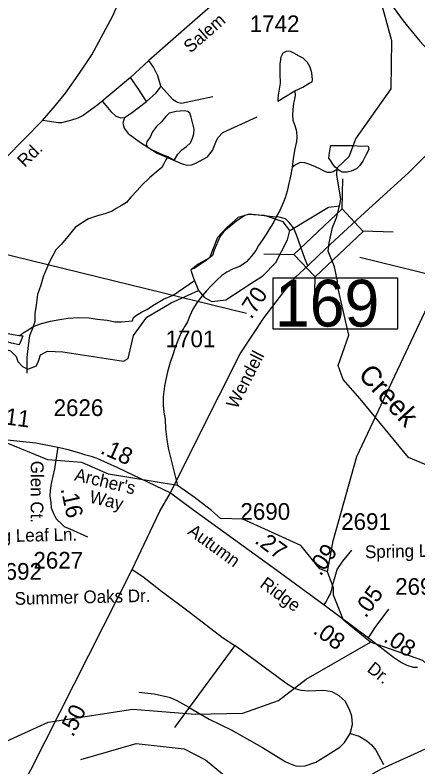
# Model space of a CAD drawing. Extents: x 2169602 to 2449496, y 721995 to 810662.
# Drawn here: x 2430955 to 2433971, y 776836 to 782463 of the extents above; entities that cross this region are included whole.
import ezdxf

# ---------------------------------------------------------------- set-up
doc = ezdxf.new("R2010")
doc.units = 0
doc.layers.add('Default', color=7, linetype='Continuous')

msp = doc.modelspace()

# ---------------------------------------------------------------- linework, layer by layer
at = {"layer": 'Default'}
for p, q in [((2433403.7, 781011.4), (2433409.7, 781237.7)), ((2433559.4, 780847.1), (2433785.6, 780841)), ((2430520, 780764.2), (2432686.9, 780231.6)), ((2432816.8, 780677.3), (2433043.1, 780671.2)), ((2433535.9, 780651.4), (2435702.8, 780118.7)), ((2433196.3, 780276.8), (2433202.4, 780503.1)), ((2433269.9, 778048.3), (2433602, 777803.3)), ((2432600, 777746), (2432258.8, 777279.7)), ((2432258.8, 777279.7), (2432149.6, 777131.8))]:
    msp.add_line(p, q, dxfattribs=at)
for points in [[(2431160.7, 781673.9), (2431256.2, 781783), (2431333.6, 781878.6), (2431426.8, 782012.8), (2431530.4, 782165.5), (2431687.8, 782457.5), (2431792.8, 782701.7), (2431888.6, 782975.4), (2431984.4, 783338.2), (2432169.2, 783997.6), (2432365.4, 784691.2), (2432484.1, 785120.1), (2432540.2, 785388.7), (2432662.1, 785816.9)], [(2433384.3, 781034.1), (2433393.6, 781086.2), (2433363.5, 781266.6), (2433367.5, 781320.8), (2433457.3, 781403.3), (2433506.3, 781536.8), (2433770.2, 781911.9), (2433776.3, 782269.3), (2433699.2, 782553), (2433472.2, 782859.4), (2433218.2, 783409.1), (2433123.8, 783565.1), (2433092.3, 783582.2), (2433003.6, 783598.3), (2432987, 783656.3), (2433011.9, 783768.3), (2433015.2, 783865.9), (2433045.3, 784347.5), (2432957, 784540.2), (2432960.9, 784617.9), (2432968.4, 784688.4), (2433035.8, 784764.3)], [(2433515.2, 783500.5), (2433358.2, 783343.6), (2432969.2, 783002.4), (2432514.2, 782611.1), (2432282.2, 782406.4), (2431956.9, 782122), (2431820.4, 781994.6), (2431574.1, 781791.1), (2431465.5, 781712.5), (2431424.6, 781692), (2431370, 781673.9), (2431304, 781655.7), (2431279.8, 781657), (2431160.7, 781673.9)], [(2433747, 782577), (2433859.7, 782418.7), (2433984.8, 782267.3), (2434112.2, 782130.1), (2434243.2, 781998.9), (2434500.7, 781746.5), (2434757.7, 781489.8), (2434899.2, 781358.6), (2435196.7, 781070.7), (2435241.6, 781095.3), (2435352.1, 781083), (2435405.4, 781099.4), (2435376.9, 781164.8), (2435409.7, 781254.9), (2435458.3, 781262.2), (2438548.9, 780674.4)], [(2433049.2, 781895.2), (2433108.6, 781923.6), (2433156.4, 781952.1), (2433178.4, 781962.1), (2433182.3, 781978.1), (2433177.7, 782029.9), (2433165.6, 782074), (2433145.3, 782107.9), (2433113.2, 782139.5), (2433083, 782155.4), (2433042.8, 782176.9), (2433016.8, 782191), (2432989.1, 782192.7), (2432959, 782178.2), (2432945, 782148.3), (2432937.6, 782096.2), (2432938, 782022.4), (2432938.7, 781952.1), (2432930.9, 781894.5), (2432924.9, 781864.1), (2432921.2, 781832.2), (2432921.6, 781818.4), (2432979.1, 781852.7), (2433049.2, 781895.2)], [(2432045.6, 781930.9), (2432025.1, 782008.3), (2431991, 782072), (2431956.9, 782122)], [(2431938.7, 781817.2), (2431881.8, 781905.9), (2431820.4, 781994.6)], [(2431938.7, 781817.2), (2432011.5, 781880.9), (2432036.5, 781912.7), (2432045.6, 781930.9)], [(2432045.6, 781930.9), (2432134.3, 781833.1), (2432170.7, 781810.3), (2432200.3, 781803.5), (2432436.9, 781853.6)], [(2433049.2, 781895.2), (2433053.3, 781861.3), (2433047.3, 781833), (2433039.7, 781803), (2433033.8, 781755.2), (2433032.2, 781714.8), (2433034.4, 781677.2), (2433048.8, 781635.3), (2433063.1, 781593.4), (2433065.4, 781549.2), (2433061.5, 781517.4), (2433049.8, 781463.1), (2433036.3, 781389.4), (2433028.7, 781321.1)], [(2431611.1, 781817.2), (2431672.5, 781742.1), (2431708.9, 781705.7), (2431747.6, 781694.3), (2431774.9, 781696.6)], [(2431774.9, 781696.6), (2431824.9, 781728.4), (2431938.7, 781817.2)], [(2432098.8, 781404.8), (2432116.6, 781394.8), (2432139, 781383), (2432148.8, 781379), (2432174.6, 781421.3), (2432204.2, 781455.4), (2432238.2, 781479.5), (2432268.1, 781507.8), (2432283.5, 781542), (2432293.6, 781574.2), (2432295.2, 781610), (2432286.8, 781647.8), (2432274.5, 781699.9), (2432262.6, 781729.7), (2432248.4, 781741.6), (2432222.2, 781745.5), (2432160.3, 781741.1), (2432108.6, 781728.7), (2432084.6, 781704.7), (2432050.6, 781664.4), (2432013.3, 781628.3), (2431985.2, 781587.9), (2431965.7, 781549.9), (2431952.1, 781529.6), (2431941.9, 781513.7), (2431936.4, 781493.5), (2431946, 781477.8), (2431976.3, 781455.7), (2432050.8, 781422.2), (2432084.4, 781410.6), (2432098.8, 781404.8)], [(2431774.9, 781696.6), (2431761.2, 781653.4), (2431772.6, 781617), (2431802.2, 781576), (2431893.2, 781510.1), (2432018.3, 781428.2), (2432207.1, 781348.5), (2432243.5, 781339.4), (2432275.4, 781341.7), (2432309.5, 781355.4), (2432395.9, 781400.9), (2432432.3, 781448.6), (2432457.4, 781512.3), (2432473.3, 781544.2), (2432509.7, 781582.9), (2432766.7, 781701.1)], [(2430300.8, 780861.7), (2430587.4, 781125.6), (2430885.4, 781394), (2431160.7, 781673.9)], [(2433316.6, 780748.9), (2433603.2, 781012.8), (2433901.2, 781281.2), (2434176.5, 781561)], [(2433371.1, 781309.5), (2433352.5, 781325.3), (2433332.8, 781347.4), (2433318.4, 781373.1), (2433304.3, 781391.1), (2433309.8, 781431.2), (2433313.7, 781463), (2433319.4, 781487.3), (2433407.6, 781487.8), (2433487.6, 781486.2), (2433543.6, 781482.7), (2433583.3, 781484.8), (2433599.3, 781481.1), (2433603.4, 781457), (2433581.9, 781414.8), (2433558.1, 781368.9), (2433534.5, 781334.7), (2433510.5, 781312.4), (2433471, 781294.1), (2433440.6, 781286.1), (2433404.9, 781287.8), (2433373, 781305.6), (2433371.1, 781309.5)], [(2432098.8, 781404.8), (2432084.6, 781378.5), (2432068.8, 781350.5), (2432053.2, 781322.5), (2432011.4, 781288.2), (2431961.8, 781245.8), (2431906.4, 781193.4), (2431868.3, 781149.2), (2431823, 781100.9), (2431789.1, 781060.6), (2431751.4, 781036.7), (2431713.3, 781014.4), (2431681.9, 780996.1), (2431627.3, 780975.5), (2431572, 780961.2), (2431506.2, 780938.7), (2431460.6, 780910.7), (2431404.5, 780872.1), (2431349.3, 780805.8), (2431299.7, 780745.5), (2431261.5, 780705.1), (2431238.4, 780663.1), (2431210.5, 780611), (2431190.6, 780562.8), (2431167, 780502.8), (2431147.7, 780442.4), (2431124.1, 780372.6), (2431112.9, 780292.3), (2431103, 780230.1), (2431103.6, 780170.4), (2431086, 780118.3), (2431063.9, 780062), (2431052.8, 779989.9), (2431043.4, 779900), (2431044, 779822), (2431042.7, 779783.8)], [(2433371.1, 781309.5), (2433357, 781301.5), (2433336.7, 781289.2), (2433319, 781285), (2433294.6, 781285), (2433264.9, 781296.8), (2433240.7, 781310.6), (2433204.6, 781328.2), (2433162.6, 781343.9), (2433124.4, 781357.7), (2433088.8, 781359.5), (2433054.7, 781341.5), (2433028.7, 781321.1)], [(2433028.7, 781321.1), (2433017.2, 781257.2), (2433005.7, 781202.9), (2432992.2, 781144.9), (2432978.4, 781095.1), (2432962.6, 781056.9), (2432937.2, 781000.7), (2432913.6, 780958.4), (2432889.9, 780910.5), (2432856, 780856), (2432832.4, 780818.2), (2432806.4, 780779.9), (2432776.9, 780737.8), (2432757.2, 780701.4), (2432723.8, 780655.3), (2432687.9, 780616.9), (2432638, 780580.6), (2432588.4, 780562.6), (2432540.6, 780538.2), (2432502.9, 780513.9), (2432466.6, 780479.6), (2432425, 780439.3), (2432387.3, 780399.1), (2432355.9, 780362.9), (2432316.1, 780308.4), (2432286.4, 780262.2), (2432262.8, 780212.3), (2432247.4, 780168.4), (2432227.1, 780134.1), (2432207.4, 780100.1), (2432186.1, 780058), (2432170.1, 780015.8), (2432152.3, 779967.7), (2432137.1, 779919.3), (2432117.2, 779863.5), (2432097.3, 779793.5), (2432084.2, 779735.1), (2432074.2, 779685.1), (2432065.1, 779605.3), (2432063.3, 779543.1), (2432070.1, 779491.4), (2432078.1, 779435.4), (2432082.6, 779365.4), (2432091.4, 779287.4), (2432101.6, 779221.3), (2432172, 778941.5)], [(2433295.3, 778295.7), (2433237.3, 778319.9), (2433094.4, 778493.4), (2432659.5, 778689.2), (2432493.4, 778695.9), (2432426.3, 778756.3), (2432297.3, 778854.6), (2432172, 778941.5), (2431654.3, 779026.7), (2431454.1, 779114.1), (2431200.3, 779133.4), (2430884.9, 779264.2), (2430523.4, 779702.8), (2430396.5, 779849), (2430358, 779952.9), (2430438.8, 780179.9), (2430354.1, 780549), (2430354.1, 780583.9), (2430330, 780691), (2430284.3, 780807.6), (2430290.6, 780870.5), (2430315.6, 780987.1), (2430347, 781065.5), (2430368.4, 781147)], [(2433011.1, 780851.4), (2433301.2, 781026), (2433384.3, 781034.1)], [(2436311.1, 778182.9), (2436253.1, 778207.1), (2436110.2, 778380.6), (2435675.3, 778576.4), (2435509.2, 778583), (2435442.1, 778643.5), (2435313.1, 778741.8), (2435187.9, 778828.7), (2434670.1, 778913.9), (2434469.9, 779001.3), (2434216.1, 779020.5), (2433900.7, 779151.4), (2433539.2, 779590), (2433412.3, 779736.2), (2433373.8, 779840.1), (2433454.6, 780067.1), (2433369.9, 780436.2), (2433370, 780471.1), (2433345.9, 780578.2), (2433300.1, 780694.8), (2433306.4, 780757.7), (2433331.5, 780874.3), (2433362.8, 780952.7), (2433384.3, 781034.1)], [(2433011.1, 780851.4), (2432962.1, 780915.9), (2432823.3, 780963.2), (2432700.4, 780969.5), (2432624.7, 780947.4), (2432541.2, 780872), (2432470.2, 780799.3), (2432410.2, 780645), (2432325.2, 780597.7), (2432271.6, 780553.6), (2432290.5, 780493.7), (2432328.3, 780402.3), (2432372.4, 780348.8), (2432429.2, 780320.4), (2432533.1, 780332.5), (2432713, 780449.6), (2432810.7, 780512.6), (2432908.5, 780610.3), (2432993.6, 780780.4), (2433011.1, 780851.4)], [(2433146, 780587.4), (2433125.5, 780642), (2433061.8, 780819.4), (2433039, 780871.7), (2433007.2, 780910.4), (2432979.9, 780937.7), (2432932.1, 780951.3), (2432884.4, 780953.6), (2432777.4, 780965), (2432706.9, 780971.8), (2432675.1, 780962.7), (2432613.6, 780919.5), (2432518.1, 780842.2), (2432488.5, 780803.5), (2432445.3, 780703.4), (2432433.9, 780664.7), (2432379.3, 780621.5), (2432290.6, 780564.6)], [(2432118, 778887.6), (2432206.4, 779065.5), (2432484, 779616), (2432640.9, 779927.6), (2432820.7, 780198.4), (2432968.5, 780391.7), (2433055, 780500.9), (2433146, 780587.4), (2433225.6, 780664.7), (2433316.6, 780748.9)], [(2431833.5, 780175.8), (2431843.2, 780199.9), (2431863.3, 780216), (2431903.1, 780238.3), (2431942.8, 780260.3), (2431998.2, 780296.9), (2432066.1, 780337.3), (2432140.1, 780367.6), (2432297.8, 780476)], [(2428858, 779738.9), (2429343.3, 779958.7), (2429767.4, 780068.1), (2429942.3, 780061.3), (2430605.6, 779973.8), (2430711.5, 779977.7), (2430853.4, 779970.8), (2430921.7, 779949.4), (2430962.7, 779906.5), (2430975.3, 779871.3), (2431010.5, 779832.3), (2431050, 779811.8), (2431116.3, 779837.2), (2431132.9, 779880.1), (2431145.6, 779921.1), (2431199.2, 779947.4), (2431312.4, 779942.6), (2431768.3, 779873.1), (2431801.3, 779892.1), (2431842.3, 780065.1), (2431941.3, 780200.9), (2432123.2, 780308.7), (2432328.3, 780402.3)], [(2433295.3, 778295.7), (2433335.3, 778527.8), (2433514.3, 779160.5), (2434023.3, 780239.1), (2434160.7, 780430.5)], [(2430990.4, 780063.9), (2431016.4, 780084.3), (2431058, 780110.4), (2431091.9, 780132.5), (2431153.8, 780154.7), (2431221.7, 780171.3), (2431289.5, 780185.8), (2431353.5, 780194.4), (2431429.4, 780200.8), (2431511.2, 780197.3), (2431569.4, 780187.7), (2431645.5, 780180.3), (2431703.8, 780166.6), (2431751.3, 780167.1), (2431833.5, 780175.8)], [(2430990.4, 780063.9), (2431012.7, 780062.1), (2431000.8, 780029.8), (2430994.7, 780012.1), (2430986.7, 779995.9), (2430929.3, 780007.4), (2430887, 780019), (2430846.4, 780028.8), (2430828.8, 780032.7), (2430836.6, 780066.8), (2430840.3, 780080.9), (2430844, 780092.9), (2430892.6, 780081.1), (2430942.4, 780071.5), (2430986.7, 780064), (2430990.4, 780063.9)], [(2430656.3, 779309.4), (2431110.2, 779261.9), (2431276.7, 779229.7)], [(2431276.7, 779229.7), (2431250.2, 779065.9), (2431225.8, 778958.3), (2431219.2, 778905.4), (2431216.6, 778864.5), (2431223.8, 778815), (2431226.5, 778774), (2431243.6, 778731.7), (2431263.4, 778693.4), (2431307, 778651.2), (2431324.3, 778635.5), (2431366.2, 778617.8), (2431497.2, 778557.4)], [(2431276.7, 779229.7), (2431288.9, 779227.3), (2431352.2, 779210.7), (2431392.7, 779200.3), (2431437.3, 779187.4), (2431475.3, 779175.3), (2431524.3, 779162.7), (2431568, 779146.2), (2431721.1, 779078.1), (2432118, 778887.6)], [(2430855.5, 776384.1), (2431833.3, 778314.7), (2431967, 778599.2), (2432040.3, 778750.2), (2432118, 778887.6)], [(2432118, 778887.6), (2432284.8, 778766.3), (2432943.4, 778287.6), (2433269.9, 778048.3)], [(2433269.9, 778048.3), (2433285.2, 778071.6), (2433300, 778101.1), (2433316, 778132), (2433325.4, 778162.8), (2433330.8, 778195), (2433345.5, 778244.6), (2433366.9, 778314.3), (2433409.8, 778375.9), (2433476.8, 778457.7)], [(2431833.3, 778314.7), (2431913, 778260.1), (2432051.7, 778150.9), (2432267.9, 777989.4), (2432509, 777805.2), (2432600, 777746)], [(2433615.4, 777770.9), (2433414.2, 777935.7), (2433338.4, 778121), (2433338.4, 778176.8), (2433295.3, 778295.7)], [(2433602, 777803.3), (2433651, 777878.6), (2433752.8, 778018)], [(2433602, 777803.3), (2433787.8, 777656.9), (2433846.9, 777617.5), (2433889.1, 777597.8), (2433934.1, 777583.7), (2433967.9, 777583.7)], [(2428431.3, 777004.2), (2428847.4, 777123.6), (2429205.4, 777083.5), (2429364.5, 777001.6), (2429607.5, 776803.1), (2429991.3, 776614.8), (2430191.5, 776656.7), (2430681.3, 776935.3), (2431204.4, 777170.6), (2431836.4, 777269.2), (2432303.3, 777230.2), (2432661.3, 777239.3), (2432927.2, 777332.3), (2433134.3, 777492.1), (2433615.4, 777770.9)], [(2433464.5, 777086.3), (2433480.4, 777154.5), (2433475.8, 777216), (2433459.9, 777266), (2433425.8, 777327.4), (2433382.6, 777368.4), (2433330.2, 777398), (2433264.3, 777407.1), (2433148.2, 777402.5), (2433098.2, 777407.1), (2433043.6, 777423), (2432982.2, 777463.9), (2432600, 777746)], [(2434547.3, 776695.6), (2434378.4, 777178), (2434243.3, 777416.9), (2434008.3, 777631.7), (2433615.4, 777770.9)], [(2431447.1, 776891.4), (2431863.2, 777010.8), (2432221.2, 776970.7), (2432380.3, 776888.8), (2432623.3, 776690.3), (2433007.2, 776502), (2433207.3, 776543.8), (2433697.2, 776822.5), (2434220.2, 777057.8), (2434852.2, 777156.4), (2435319.1, 777117.4), (2435677.1, 777126.5), (2435943.1, 777219.5), (2436150.2, 777379.2), (2436631.2, 777658.1)], [(2432258.8, 777279.7), (2432170, 777329.7), (2432120, 777352.5), (2431997.1, 777379.8), (2431881.1, 777393.4)], [(2432258.8, 777279.7), (2432408.9, 777193.2), (2432572.7, 777113.6), (2432807, 776981.6), (2432977.6, 776877), (2433023.1, 776856.5), (2433057.2, 776845.2), (2433089.1, 776842.9), (2433127.8, 776845.2), (2433207.4, 776872.4), (2433271.1, 776911.1), (2433387.1, 776983.9), (2433421.2, 777018), (2433464.5, 777086.3)], [(2433464.5, 777086.3), (2433530.4, 777065.8), (2433587.3, 777031.7), (2433623.7, 777002.1), (2433655.5, 776961.2), (2433712.4, 776854.3)]]:
    msp.add_lwpolyline(points, dxfattribs=at)
for points in [[(2433043.1, 780671.2), (2433402.9, 781012.2), (2433562.2, 780844.1), (2433202.4, 780503.1)], [(2432888.3, 780496.2), (2433817.2, 780496.2), (2433817.2, 780112.1), (2432888.3, 780112.1)]]:
    msp.add_lwpolyline(points, close=True, dxfattribs=at)

# ---------------------------------------------------------------- texts
for s, height, rotation, p in [('Salem', 95, 41.1113, (2432268.1, 782174.2)), ('Rd.', 95, 44.5403, (2431028.6, 781318.1)), ('.70', 125, 56.7332, (2432723.6, 780181.3)), ('Wendell', 95, 62.9024, (2432615.6, 779509.4)), ('Creek', 150, 312.3401, (2433517.1, 779765.9)), ('.11', 125, 352.3041, (2430829.2, 779406.5)), ('.18', 125, 336.0244, (2431587.5, 779185.7)), ('Glen Ct.', 95, 269.8282, (2431073.7, 779127.3)), ("Archer's ", 95, 346.5994, (2431394.5, 778981.3)), ('.16', 125, 282.3878, (2431296, 778917)), ('Way', 95, 346.5994, (2431506, 778816)), ('Spring Leaf Ln.', 95, 1.31, (2430559.8, 778510.9)), ('Autumn', 95, 323.9886, (2432240.8, 778583.7)), ('.27', 125, 323.9886, (2432742, 778516.8)), ('.09', 125, 55.1885, (2433242, 778258.3)), ('Spring Leaf Ln.', 95, 1.31, (2433575.6, 778398)), ('Ridge', 95, 323.7544, (2432781.2, 778188.3)), ('.05', 125, 53.855, (2433580.2, 777945.7)), ('Summer Oaks Dr.', 95, 1.31, (2430953.4, 778048.9)), ('.08', 125, 323.5858, (2433178.7, 777841.6)), ('.08', 125, 326.2967, (2433706.8, 777780.7)), ('Dr.', 95, 321.7529, (2433583.3, 777556)), ('.50', 125, 63.4314, (2431388.4, 777054.5))]:
    msp.add_text(s, height=height, rotation=rotation, dxfattribs=at).set_placement(p)
for s, height, p in [('1742', 125, (2432712.3, 782335.3)), ('169', 350, (2432900.8, 780131.9)), ('1701', 125, (2432082.7, 779976.9)), ('2626', 125, (2431244.3, 779462.3)), ('2690', 125, (2432642.6, 778685.6)), ('2691', 125, (2433396.7, 778609.7)), ('2627', 125, (2431093, 778320.2)), ('2692', 125, (2430784.8, 778237.1)), ('2692', 125, (2433800.6, 778124.3))]:
    msp.add_text(s, height=height, dxfattribs=at).set_placement(p)

doc.saveas('drawing.dxf')
